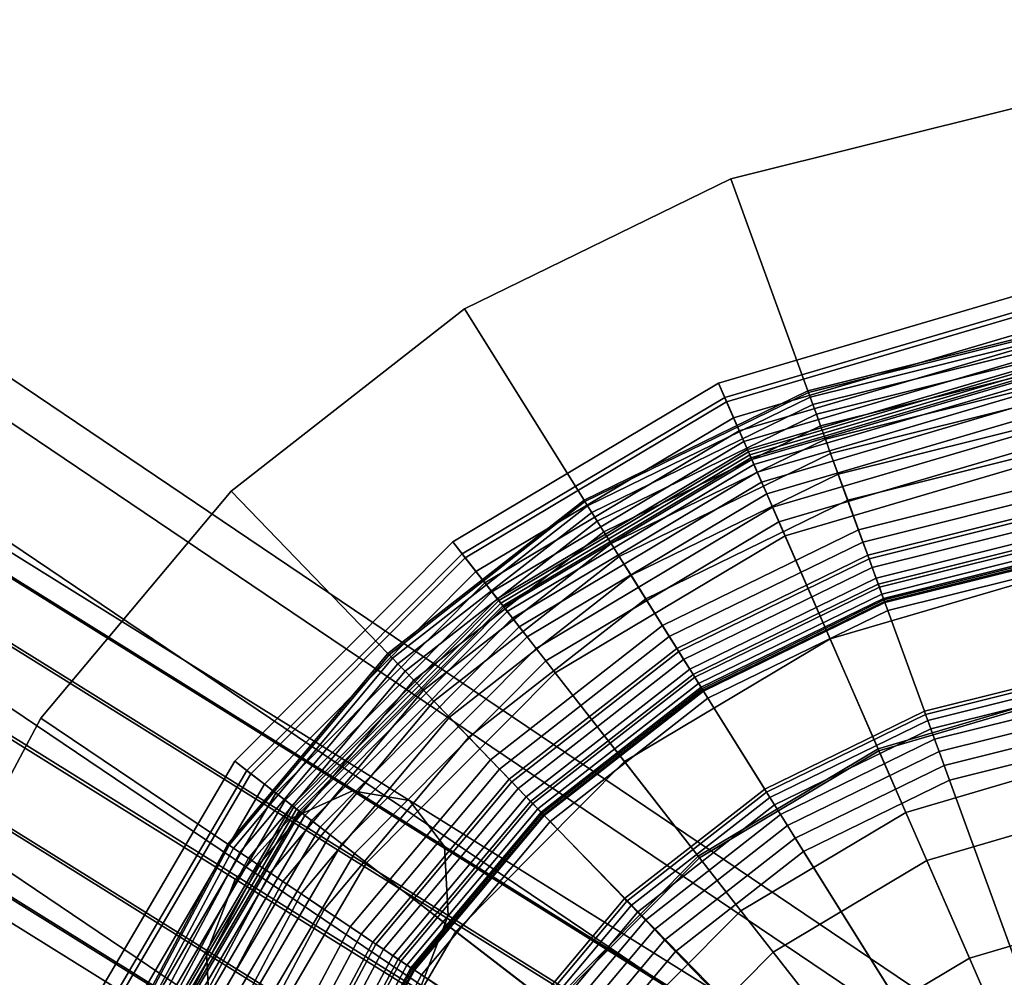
# Model space of a CAD drawing. Extents: x -43.1 to 43.1, y -41.3 to 41.3.
# Tile 438 of 656: x 13.949 to 14.922, y -9.913 to -8.967. Entities that reach past the tile are written whole.
import ezdxf

# ---------------------------------------------------------------- set-up
doc = ezdxf.new("R2010")
doc.units = 0
for name, color, linetype in [('CABLE.1', 18, 'CONTINUOUS'), ('LAMP', 7, 'CONTINUOUS'), ('LAMP_SUPPORT', 18, 'CONTINUOUS'), ('METAL_BASE', 254, 'CONTINUOUS')]:
    doc.layers.add(name, color=color, linetype=linetype)

msp = doc.modelspace()

# ---------------------------------------------------------------- linework, layer by layer
at = {"layer": 'CABLE.1'}
for points in [[(13.6492, -9.4051, 4.9323), (13.7051, -9.3722, 4.8845), (14.2778, -9.7287, 5.3957), (14.2147, -9.7571, 5.4371)], [(13.7051, -9.3722, 4.8845), (13.7515, -9.3758, 4.8186), (14.3342, -9.7384, 5.3387), (14.2778, -9.7287, 5.3957)], [(13.7515, -9.3758, 4.8186), (13.7762, -9.4147, 4.7524), (14.3688, -9.7836, 5.2814), (14.3342, -9.7384, 5.3387)], [(13.5991, -9.4656, 4.9494), (13.6492, -9.4051, 4.9323), (14.2147, -9.7571, 5.4371), (14.1619, -9.816, 5.4519)], [(13.7762, -9.4147, 4.7524), (13.7725, -9.4787, 4.7036), (14.3723, -9.8521, 5.2391), (14.3688, -9.7836, 5.2814)], [(13.5679, -9.5374, 4.9311), (13.5991, -9.4656, 4.9494), (14.1619, -9.816, 5.4519), (14.1335, -9.8895, 5.436)], [(13.7725, -9.4787, 4.7036), (13.7414, -9.5506, 4.6853), (14.3439, -9.9256, 5.2232), (14.3723, -9.8521, 5.2391)], [(13.5642, -9.6014, 4.8823), (13.5679, -9.5374, 4.9311), (14.1335, -9.8895, 5.436), (14.1371, -9.958, 5.3937)], [(13.7414, -9.5506, 4.6853), (13.6912, -9.611, 4.7024), (14.2911, -9.9845, 5.2379), (14.3439, -9.9256, 5.2232)], [(13.5889, -9.6404, 4.8161), (13.5642, -9.6014, 4.8823), (14.1371, -9.958, 5.3937), (14.1717, -10.0032, 5.3364)], [(13.6912, -9.611, 4.7024), (13.6354, -9.6439, 4.7503), (14.2281, -10.0129, 5.2794), (14.2911, -9.9845, 5.2379)], [(13.6354, -9.6439, 4.7503), (13.5889, -9.6404, 4.8161), (14.1717, -10.0032, 5.3364), (14.2281, -10.0129, 5.2794)], [(14.2147, -9.7571, 5.4371), (14.2778, -9.7287, 5.3957), (14.7338, -10.0133, 6.006), (14.6637, -10.0372, 6.0379)], [(14.2778, -9.7287, 5.3957), (14.3342, -9.7384, 5.3387), (14.7999, -10.029, 5.962), (14.7338, -10.0133, 6.006)], [(14.3342, -9.7384, 5.3387), (14.3688, -9.7836, 5.2814), (14.8443, -10.0803, 5.9177), (14.7999, -10.029, 5.962)], [(14.1619, -9.816, 5.4519), (14.2147, -9.7571, 5.4371), (14.6637, -10.0372, 6.0379), (14.6083, -10.0945, 6.0493)], [(14.3688, -9.7836, 5.2814), (14.3723, -9.8521, 5.2391), (14.8551, -10.1533, 5.8851), (14.8443, -10.0803, 5.9177)], [(14.1335, -9.8895, 5.436), (14.1619, -9.816, 5.4519), (14.6083, -10.0945, 6.0493), (14.5826, -10.1697, 6.037)], [(14.3723, -9.8521, 5.2391), (14.3439, -9.9256, 5.2232), (14.8294, -10.2285, 5.8728), (14.8551, -10.1533, 5.8851)], [(14.1371, -9.958, 5.3937), (14.1335, -9.8895, 5.436), (14.5826, -10.1697, 6.037), (14.5934, -10.2427, 6.0043)]]:
    msp.add_3dface(points, dxfattribs=at)
at = {"layer": 'LAMP'}
for points in [[(14.6396, -9.3259, 15.8637), (14.933, -9.2395, 15.8637), (14.9354, -9.2546, 15.9815), (14.6457, -9.3399, 15.9815)], [(14.6476, -9.3443, 15.6079), (14.9362, -9.2593, 15.6079), (14.933, -9.2395, 15.8637), (14.6396, -9.3259, 15.8637)], [(14.6457, -9.3399, 15.9815), (14.9354, -9.2546, 15.9815), (14.9448, -9.3125, 16.1042), (14.6691, -9.3936, 16.1042)], [(14.6544, -9.36, 15.3235), (14.9389, -9.2762, 15.3235), (14.9362, -9.2593, 15.6079), (14.6476, -9.3443, 15.6079)], [(14.6601, -9.373, 15.0232), (14.9412, -9.2903, 15.0232), (14.9389, -9.2762, 15.3235), (14.6544, -9.36, 15.3235)], [(14.6647, -9.3835, 14.7202), (14.943, -9.3016, 14.7202), (14.9412, -9.2903, 15.0232), (14.6601, -9.373, 15.0232)], [(14.6682, -9.3914, 14.4272), (14.9444, -9.3101, 14.4272), (14.943, -9.3016, 14.7202), (14.6647, -9.3835, 14.7202)], [(14.6705, -9.3967, 14.1573), (14.9453, -9.3158, 14.1573), (14.9444, -9.3101, 14.4272), (14.6682, -9.3914, 14.4272)], [(14.6691, -9.3936, 16.1042), (14.9448, -9.3125, 16.1042), (14.9593, -9.4019, 16.2234), (14.7054, -9.4766, 16.2234)], [(14.6717, -9.3995, 13.9233), (14.9458, -9.3188, 13.9233), (14.9453, -9.3158, 14.1573), (14.6705, -9.3967, 14.1573)], [(14.6725, -9.4013, 13.9082), (14.9461, -9.3208, 13.9082), (14.9458, -9.3188, 13.9233), (14.6717, -9.3995, 13.9233)], [(14.6746, -9.4061, 13.8943), (14.947, -9.326, 13.8943), (14.9461, -9.3208, 13.9082), (14.6725, -9.4013, 13.9082)], [(14.3768, -9.4825, 15.8637), (14.6396, -9.3259, 15.8637), (14.6457, -9.3399, 15.9815), (14.3862, -9.4945, 15.9815)], [(14.3892, -9.4983, 15.6079), (14.6476, -9.3443, 15.6079), (14.6396, -9.3259, 15.8637), (14.3768, -9.4825, 15.8637)], [(14.6779, -9.4137, 13.8822), (14.9483, -9.3341, 13.8822), (14.947, -9.326, 13.8943), (14.6746, -9.4061, 13.8943)], [(14.6822, -9.4235, 13.8722), (14.95, -9.3447, 13.8722), (14.9483, -9.3341, 13.8822), (14.6779, -9.4137, 13.8822)], [(14.3862, -9.4945, 15.9815), (14.6457, -9.3399, 15.9815), (14.6691, -9.3936, 16.1042), (14.4223, -9.5407, 16.1042)], [(14.3997, -9.5118, 15.3235), (14.6544, -9.36, 15.3235), (14.6476, -9.3443, 15.6079), (14.3892, -9.4983, 15.6079)], [(14.6873, -9.4352, 13.8647), (14.952, -9.3573, 13.8647), (14.95, -9.3447, 13.8722), (14.6822, -9.4235, 13.8722)], [(14.4085, -9.523, 15.0232), (14.6601, -9.373, 15.0232), (14.6544, -9.36, 15.3235), (14.3997, -9.5118, 15.3235)], [(14.6931, -9.4484, 13.8601), (14.9544, -9.3715, 13.8601), (14.952, -9.3573, 13.8647), (14.6873, -9.4352, 13.8647)], [(14.4155, -9.532, 14.7202), (14.6647, -9.3835, 14.7202), (14.6601, -9.373, 15.0232), (14.4085, -9.523, 15.0232)], [(14.6993, -9.4628, 13.8588), (14.9569, -9.387, 13.8588), (14.9544, -9.3715, 13.8601), (14.6931, -9.4484, 13.8601)], [(14.4208, -9.5388, 14.4272), (14.6682, -9.3914, 14.4272), (14.6647, -9.3835, 14.7202), (14.4155, -9.532, 14.7202)], [(14.4244, -9.5434, 14.1573), (14.6705, -9.3967, 14.1573), (14.6682, -9.3914, 14.4272), (14.4208, -9.5388, 14.4272)], [(14.7974, -9.6872, 13.8664), (14.996, -9.6287, 13.8664), (14.9569, -9.387, 13.8588), (14.6993, -9.4628, 13.8588)], [(14.4223, -9.5407, 16.1042), (14.6691, -9.3936, 16.1042), (14.7054, -9.4766, 16.2234), (14.4781, -9.6121, 16.2234)], [(14.4263, -9.5458, 13.9233), (14.6717, -9.3995, 13.9233), (14.6705, -9.3967, 14.1573), (14.4244, -9.5434, 14.1573)], [(14.4275, -9.5473, 13.9082), (14.6725, -9.4013, 13.9082), (14.6717, -9.3995, 13.9233), (14.4263, -9.5458, 13.9233)], [(14.4307, -9.5515, 13.8943), (14.6746, -9.4061, 13.8943), (14.6725, -9.4013, 13.9082), (14.4275, -9.5473, 13.9082)], [(14.7054, -9.4766, 16.2234), (14.9593, -9.4019, 16.2234), (14.9771, -9.5118, 16.3306), (14.75, -9.5786, 16.3306)], [(14.4358, -9.558, 13.8822), (14.6779, -9.4137, 13.8822), (14.6746, -9.4061, 13.8943), (14.4307, -9.5515, 13.8943)], [(14.4424, -9.5665, 13.8722), (14.6822, -9.4235, 13.8722), (14.6779, -9.4137, 13.8822), (14.4358, -9.558, 13.8822)], [(14.4503, -9.5765, 13.8647), (14.6873, -9.4352, 13.8647), (14.6822, -9.4235, 13.8722), (14.4424, -9.5665, 13.8722)], [(14.4592, -9.5879, 13.8601), (14.6931, -9.4484, 13.8601), (14.6873, -9.4352, 13.8647), (14.4503, -9.5765, 13.8647)], [(14.4688, -9.6002, 13.8588), (14.6993, -9.4628, 13.8588), (14.6931, -9.4484, 13.8601), (14.4592, -9.5879, 13.8601)], [(14.6195, -9.7932, 13.8664), (14.7974, -9.6872, 13.8664), (14.6993, -9.4628, 13.8588), (14.4688, -9.6002, 13.8588)], [(14.4781, -9.6121, 16.2234), (14.7054, -9.4766, 16.2234), (14.75, -9.5786, 16.3306), (14.5466, -9.6998, 16.3306)], [(14.1613, -9.6995, 15.8637), (14.3768, -9.4825, 15.8637), (14.3862, -9.4945, 15.9815), (14.1734, -9.7088, 15.9815)], [(14.1772, -9.7118, 15.6079), (14.3892, -9.4983, 15.6079), (14.3768, -9.4825, 15.8637), (14.1613, -9.6995, 15.8637)], [(14.1734, -9.7088, 15.9815), (14.3862, -9.4945, 15.9815), (14.4223, -9.5407, 16.1042), (14.2198, -9.7446, 16.1042)], [(14.1908, -9.7222, 15.3235), (14.3997, -9.5118, 15.3235), (14.3892, -9.4983, 15.6079), (14.1772, -9.7118, 15.6079)], [(14.2021, -9.7309, 15.0232), (14.4085, -9.523, 15.0232), (14.3997, -9.5118, 15.3235), (14.1908, -9.7222, 15.3235)], [(14.75, -9.5786, 16.3306), (14.9771, -9.5118, 16.3306), (14.9964, -9.6308, 16.4176), (14.7982, -9.6891, 16.4176)], [(14.2111, -9.7379, 14.7202), (14.4155, -9.532, 14.7202), (14.4085, -9.523, 15.0232), (14.2021, -9.7309, 15.0232)], [(14.2179, -9.7431, 14.4272), (14.4208, -9.5388, 14.4272), (14.4155, -9.532, 14.7202), (14.2111, -9.7379, 14.7202)], [(14.2225, -9.7467, 14.1573), (14.4244, -9.5434, 14.1573), (14.4208, -9.5388, 14.4272), (14.2179, -9.7431, 14.4272)], [(14.2198, -9.7446, 16.1042), (14.4223, -9.5407, 16.1042), (14.4781, -9.6121, 16.2234), (14.2916, -9.7999, 16.2234)], [(14.225, -9.7486, 13.9233), (14.4263, -9.5458, 13.9233), (14.4244, -9.5434, 14.1573), (14.2225, -9.7467, 14.1573)], [(14.2265, -9.7497, 13.9082), (14.4275, -9.5473, 13.9082), (14.4263, -9.5458, 13.9233), (14.225, -9.7486, 13.9233)], [(14.2307, -9.753, 13.8943), (14.4307, -9.5515, 13.8943), (14.4275, -9.5473, 13.9082), (14.2265, -9.7497, 13.9082)], [(14.2372, -9.758, 13.8822), (14.4358, -9.558, 13.8822), (14.4307, -9.5515, 13.8943), (14.2307, -9.753, 13.8943)], [(14.2457, -9.7645, 13.8722), (14.4424, -9.5665, 13.8722), (14.4358, -9.558, 13.8822), (14.2372, -9.758, 13.8822)], [(14.2558, -9.7723, 13.8647), (14.4503, -9.5765, 13.8647), (14.4424, -9.5665, 13.8722), (14.2457, -9.7645, 13.8722)], [(14.2673, -9.7811, 13.8601), (14.4592, -9.5879, 13.8601), (14.4503, -9.5765, 13.8647), (14.2558, -9.7723, 13.8647)], [(14.2796, -9.7907, 13.8588), (14.4688, -9.6002, 13.8588), (14.4592, -9.5879, 13.8601), (14.2673, -9.7811, 13.8601)], [(14.5466, -9.6998, 16.3306), (14.75, -9.5786, 16.3306), (14.7982, -9.6891, 16.4176), (14.6209, -9.7949, 16.4176)], [(14.4736, -9.9401, 13.8664), (14.6195, -9.7932, 13.8664), (14.4688, -9.6002, 13.8588), (14.2796, -9.7907, 13.8588)], [(14.2916, -9.7999, 16.2234), (14.4781, -9.6121, 16.2234), (14.5466, -9.6998, 16.3306), (14.3798, -9.8678, 16.3306)], [(14.8248, -9.75, 13.367), (15.007, -9.6964, 13.367), (14.996, -9.6287, 13.8664), (14.7974, -9.6872, 13.8664)], [(14.7982, -9.6891, 16.4176), (14.9964, -9.6308, 16.4176), (15.0153, -9.7478, 16.4759), (14.8457, -9.7977, 16.4759)], [(14.6617, -9.8472, 13.367), (14.8248, -9.75, 13.367), (14.7974, -9.6872, 13.8664), (14.6195, -9.7932, 13.8664)], [(14.6209, -9.7949, 16.4176), (14.7982, -9.6891, 16.4176), (14.8457, -9.7977, 16.4759), (14.6938, -9.8883, 16.4759)], [(15.007, -9.6964, 13.367), (14.8248, -9.75, 13.367), (15.1281, -10.4441, 13.367), (15.1967, -9.6897, 13.367)], [(14.0065, -9.9634, 15.8637), (14.1613, -9.6995, 15.8637), (14.1734, -9.7088, 15.9815), (14.0205, -9.9694, 15.9815)], [(14.0249, -9.9713, 15.6079), (14.1772, -9.7118, 15.6079), (14.1613, -9.6995, 15.8637), (14.0065, -9.9634, 15.8637)], [(14.3798, -9.8678, 16.3306), (14.5466, -9.6998, 16.3306), (14.6209, -9.7949, 16.4176), (14.4754, -9.9414, 16.4176)], [(14.0205, -9.9694, 15.9815), (14.1734, -9.7088, 15.9815), (14.2198, -9.7446, 16.1042), (14.0744, -9.9925, 16.1042)], [(14.0407, -9.978, 15.3235), (14.1908, -9.7222, 15.3235), (14.1772, -9.7118, 15.6079), (14.0249, -9.9713, 15.6079)], [(14.0538, -9.9836, 15.0232), (14.2021, -9.7309, 15.0232), (14.1908, -9.7222, 15.3235), (14.0407, -9.978, 15.3235)], [(14.0643, -9.9881, 14.7202), (14.2111, -9.7379, 14.7202), (14.2021, -9.7309, 15.0232), (14.0538, -9.9836, 15.0232)], [(14.0722, -9.9915, 14.4272), (14.2179, -9.7431, 14.4272), (14.2111, -9.7379, 14.7202), (14.0643, -9.9881, 14.7202)], [(14.0775, -9.9938, 14.1573), (14.2225, -9.7467, 14.1573), (14.2179, -9.7431, 14.4272), (14.0722, -9.9915, 14.4272)], [(14.0744, -9.9925, 16.1042), (14.2198, -9.7446, 16.1042), (14.2916, -9.7999, 16.2234), (14.1577, -10.0282, 16.2234)], [(14.0804, -9.995, 13.9233), (14.225, -9.7486, 13.9233), (14.2225, -9.7467, 14.1573), (14.0775, -9.9938, 14.1573)], [(14.0822, -9.9958, 13.9082), (14.2265, -9.7497, 13.9082), (14.225, -9.7486, 13.9233), (14.0804, -9.995, 13.9233)], [(14.087, -9.9979, 13.8943), (14.2307, -9.753, 13.8943), (14.2265, -9.7497, 13.9082), (14.0822, -9.9958, 13.9082)], [(14.0946, -10.0011, 13.8822), (14.2372, -9.758, 13.8822), (14.2307, -9.753, 13.8943), (14.087, -9.9979, 13.8943)], [(14.6617, -9.8472, 13.367), (14.528, -9.9819, 13.367), (15.1281, -10.4441, 13.367), (14.8248, -9.75, 13.367)], [(14.8457, -9.7977, 16.4759), (15.0153, -9.7478, 16.4759), (15.0321, -9.8516, 16.4972), (14.8878, -9.8941, 16.4972)], [(14.1044, -10.0053, 13.8722), (14.2457, -9.7645, 13.8722), (14.2372, -9.758, 13.8822), (14.0946, -10.0011, 13.8822)], [(14.1162, -10.0104, 13.8647), (14.2558, -9.7723, 13.8647), (14.2457, -9.7645, 13.8722), (14.1044, -10.0053, 13.8722)], [(14.1294, -10.016, 13.8601), (14.2673, -9.7811, 13.8601), (14.2558, -9.7723, 13.8647), (14.1162, -10.0104, 13.8647)], [(14.1438, -10.0222, 13.8588), (14.2796, -9.7907, 13.8588), (14.2673, -9.7811, 13.8601), (14.1294, -10.016, 13.8601)], [(14.3689, -10.1187, 13.8664), (14.4736, -9.9401, 13.8664), (14.2796, -9.7907, 13.8588), (14.1438, -10.0222, 13.8588)], [(14.1577, -10.0282, 16.2234), (14.2916, -9.7999, 16.2234), (14.3798, -9.8678, 16.3306), (14.26, -10.072, 16.3306)], [(14.528, -9.9819, 13.367), (14.6617, -9.8472, 13.367), (14.6195, -9.7932, 13.8664), (14.4736, -9.9401, 13.8664)], [(14.4754, -9.9414, 16.4176), (14.6209, -9.7949, 16.4176), (14.6938, -9.8883, 16.4759), (14.5693, -10.0137, 16.4759)], [(14.6938, -9.8883, 16.4759), (14.8457, -9.7977, 16.4759), (14.8878, -9.8941, 16.4972), (14.7585, -9.9711, 16.4972)], [(14.8878, -9.8941, 16.4972), (15.0321, -9.8516, 16.4972), (15.1281, -10.4441, 16.4972), (14.7585, -9.9711, 16.4972)], [(14.26, -10.072, 16.3306), (14.3798, -9.8678, 16.3306), (14.4754, -9.9414, 16.4176), (14.3709, -10.1195, 16.4176)], [(14.5693, -10.0137, 16.4759), (14.6938, -9.8883, 16.4759), (14.7585, -9.9711, 16.4972), (14.6525, -10.0778, 16.4972)]]:
    msp.add_3dface(points, dxfattribs=at)
at = {"layer": 'LAMP_SUPPORT'}
for points in [[(14.9669, -9.2739, 10.2099), (14.728, -9.3334, 10.2099), (14.7286, -9.3351, 10.1948), (14.9671, -9.2756, 10.1948)], [(14.9669, -9.2739, 13.6738), (14.728, -9.3334, 13.6738), (14.728, -9.3334, 10.2099), (14.9669, -9.2739, 10.2099)], [(14.9671, -9.2756, 13.6888), (14.7286, -9.3351, 13.6888), (14.728, -9.3334, 13.6738), (14.9669, -9.2739, 13.6738)], [(14.9671, -9.2756, 10.1948), (14.7286, -9.3351, 10.1948), (14.7303, -9.3397, 10.181), (14.9678, -9.2805, 10.181)], [(14.9678, -9.2805, 13.7026), (14.7303, -9.3397, 13.7026), (14.7286, -9.3351, 13.6888), (14.9671, -9.2756, 13.6888)], [(14.9678, -9.2805, 10.181), (14.7303, -9.3397, 10.181), (14.7329, -9.347, 10.1688), (14.9689, -9.2882, 10.1688)], [(14.9689, -9.2882, 13.7148), (14.7329, -9.347, 13.7148), (14.7303, -9.3397, 13.7026), (14.9678, -9.2805, 13.7026)], [(14.9689, -9.2882, 10.1688), (14.7329, -9.347, 10.1688), (14.7364, -9.3566, 10.1587), (14.9703, -9.2982, 10.1587)], [(14.9703, -9.2982, 13.725), (14.7364, -9.3566, 13.725), (14.7329, -9.347, 13.7148), (14.9689, -9.2882, 13.7148)], [(14.9703, -9.2982, 10.1587), (14.7364, -9.3566, 10.1587), (14.7406, -9.368, 10.1509), (14.972, -9.3103, 10.1509)], [(14.972, -9.3103, 13.7328), (14.7406, -9.368, 13.7328), (14.7364, -9.3566, 13.725), (14.9703, -9.2982, 13.725)], [(14.972, -9.3103, 10.1509), (14.7406, -9.368, 10.1509), (14.7453, -9.381, 10.146), (14.9739, -9.324, 10.146)], [(14.9739, -9.324, 13.7377), (14.7453, -9.381, 13.7377), (14.7406, -9.368, 13.7328), (14.972, -9.3103, 13.7328)], [(14.9739, -9.324, 10.146), (14.7453, -9.381, 10.146), (14.7504, -9.3952, 10.1442), (14.976, -9.3389, 10.1442)], [(14.976, -9.3389, 13.7394), (14.7504, -9.3952, 13.7394), (14.7453, -9.381, 13.7377), (14.9739, -9.324, 13.7377)], [(14.728, -9.3334, 10.2099), (14.5067, -9.4414, 10.2099), (14.5076, -9.4428, 10.1948), (14.7286, -9.3351, 10.1948)], [(14.728, -9.3334, 13.6738), (14.5067, -9.4414, 13.6738), (14.5067, -9.4414, 10.2099), (14.728, -9.3334, 10.2099)], [(14.7286, -9.3351, 13.6888), (14.5076, -9.4428, 13.6888), (14.5067, -9.4414, 13.6738), (14.728, -9.3334, 13.6738)], [(14.7286, -9.3351, 10.1948), (14.5076, -9.4428, 10.1948), (14.5102, -9.447, 10.181), (14.7303, -9.3397, 10.181)], [(14.7303, -9.3397, 13.7026), (14.5102, -9.447, 13.7026), (14.5076, -9.4428, 13.6888), (14.7286, -9.3351, 13.6888)], [(14.7303, -9.3397, 10.181), (14.5102, -9.447, 10.181), (14.5143, -9.4536, 10.1688), (14.7329, -9.347, 10.1688)], [(14.7329, -9.347, 13.7148), (14.5143, -9.4536, 13.7148), (14.5102, -9.447, 13.7026), (14.7303, -9.3397, 13.7026)], [(14.976, -9.3389, 10.1442), (14.7504, -9.3952, 10.1442), (14.7579, -9.4158, 10.1425), (14.9791, -9.3607, 10.1425)], [(14.989, -9.4313, 13.7394), (14.7823, -9.4828, 13.7394), (14.7504, -9.3952, 13.7394), (14.976, -9.3389, 13.7394)], [(14.7329, -9.347, 10.1688), (14.5143, -9.4536, 10.1688), (14.5197, -9.4622, 10.1587), (14.7364, -9.3566, 10.1587)], [(14.7364, -9.3566, 13.725), (14.5197, -9.4622, 13.725), (14.5143, -9.4536, 13.7148), (14.7329, -9.347, 13.7148)], [(14.7364, -9.3566, 10.1587), (14.5197, -9.4622, 10.1587), (14.5262, -9.4726, 10.1509), (14.7406, -9.368, 10.1509)], [(14.7406, -9.368, 13.7328), (14.5262, -9.4726, 13.7328), (14.5197, -9.4622, 13.725), (14.7364, -9.3566, 13.725)], [(14.9791, -9.3607, 10.1425), (14.7579, -9.4158, 10.1425), (14.7674, -9.4416, 10.1378), (14.9829, -9.3879, 10.1378)], [(14.7406, -9.368, 10.1509), (14.5262, -9.4726, 10.1509), (14.5335, -9.4843, 10.146), (14.7453, -9.381, 10.146)], [(14.7453, -9.381, 13.7377), (14.5335, -9.4843, 13.7377), (14.5262, -9.4726, 13.7328), (14.7406, -9.368, 13.7328)], [(14.7453, -9.381, 10.146), (14.5335, -9.4843, 10.146), (14.5415, -9.4971, 10.1442), (14.7504, -9.3952, 10.1442)], [(14.7504, -9.3952, 13.7394), (14.5415, -9.4971, 13.7394), (14.5335, -9.4843, 13.7377), (14.7453, -9.381, 13.7377)], [(14.9829, -9.3879, 10.1378), (14.7674, -9.4416, 10.1378), (14.7779, -9.4706, 10.1302), (14.9872, -9.4184, 10.1302)], [(14.7504, -9.3952, 10.1442), (14.5415, -9.4971, 10.1442), (14.5531, -9.5157, 10.1425), (14.7579, -9.4158, 10.1425)], [(14.7823, -9.4828, 13.7394), (14.5909, -9.5761, 13.7394), (14.5415, -9.4971, 13.7394), (14.7504, -9.3952, 13.7394)], [(14.7579, -9.4158, 10.1425), (14.5531, -9.5157, 10.1425), (14.5677, -9.539, 10.1378), (14.7674, -9.4416, 10.1378)], [(14.9872, -9.4184, 10.1302), (14.7779, -9.4706, 10.1302), (14.7884, -9.4994, 10.1202), (14.9914, -9.4487, 10.1202)], [(14.9909, -9.4451, 13.7378), (14.7871, -9.4959, 13.7378), (14.7823, -9.4828, 13.7394), (14.989, -9.4313, 13.7394)], [(14.5067, -9.4414, 10.2099), (14.3127, -9.5929, 10.2099), (14.3139, -9.5942, 10.1948), (14.5076, -9.4428, 10.1948)], [(14.5067, -9.4414, 13.6738), (14.3127, -9.5929, 13.6738), (14.3127, -9.5929, 10.2099), (14.5067, -9.4414, 10.2099)], [(14.5076, -9.4428, 13.6888), (14.3139, -9.5942, 13.6888), (14.3127, -9.5929, 13.6738), (14.5067, -9.4414, 13.6738)], [(14.7674, -9.4416, 10.1378), (14.5677, -9.539, 10.1378), (14.5841, -9.5652, 10.1302), (14.7779, -9.4706, 10.1302)], [(14.5076, -9.4428, 10.1948), (14.3139, -9.5942, 10.1948), (14.3173, -9.5977, 10.181), (14.5102, -9.447, 10.181)], [(14.5102, -9.447, 13.7026), (14.3173, -9.5977, 13.7026), (14.3139, -9.5942, 13.6888), (14.5076, -9.4428, 13.6888)], [(14.5102, -9.447, 10.181), (14.3173, -9.5977, 10.181), (14.3227, -9.6033, 10.1688), (14.5143, -9.4536, 10.1688)], [(14.5143, -9.4536, 13.7148), (14.3227, -9.6033, 13.7148), (14.3173, -9.5977, 13.7026), (14.5102, -9.447, 13.7026)], [(14.9927, -9.4578, 13.7333), (14.7915, -9.5079, 13.7333), (14.7871, -9.4959, 13.7378), (14.9909, -9.4451, 13.7378)], [(14.9914, -9.4487, 10.1202), (14.7884, -9.4994, 10.1202), (14.7975, -9.5245, 10.1081), (14.9952, -9.4752, 10.1081)], [(14.5143, -9.4536, 10.1688), (14.3227, -9.6033, 10.1688), (14.3298, -9.6106, 10.1587), (14.5197, -9.4622, 10.1587)], [(14.5197, -9.4622, 13.725), (14.3298, -9.6106, 13.725), (14.3227, -9.6033, 13.7148), (14.5143, -9.4536, 13.7148)], [(14.9943, -9.469, 13.7261), (14.7954, -9.5186, 13.7261), (14.7915, -9.5079, 13.7333), (14.9927, -9.4578, 13.7333)], [(14.5197, -9.4622, 10.1587), (14.3298, -9.6106, 10.1587), (14.3383, -9.6194, 10.1509), (14.5262, -9.4726, 10.1509)], [(14.5262, -9.4726, 13.7328), (14.3383, -9.6194, 13.7328), (14.3298, -9.6106, 13.725), (14.5197, -9.4622, 13.725)], [(14.7779, -9.4706, 10.1302), (14.5841, -9.5652, 10.1302), (14.6003, -9.5911, 10.1202), (14.7884, -9.4994, 10.1202)], [(14.9956, -9.4783, 13.7167), (14.7986, -9.5274, 13.7167), (14.7954, -9.5186, 13.7261), (14.9943, -9.469, 13.7261)], [(14.5262, -9.4726, 10.1509), (14.3383, -9.6194, 10.1509), (14.3479, -9.6294, 10.146), (14.5335, -9.4843, 10.146)], [(14.5335, -9.4843, 13.7377), (14.3479, -9.6294, 13.7377), (14.3383, -9.6194, 13.7328), (14.5262, -9.4726, 13.7328)], [(14.9952, -9.4752, 10.1081), (14.7975, -9.5245, 10.1081), (14.8041, -9.5427, 10.0942), (14.9978, -9.4944, 10.0942)], [(14.9966, -9.4854, 13.7054), (14.801, -9.5342, 13.7054), (14.7986, -9.5274, 13.7167), (14.9956, -9.4783, 13.7167)], [(14.5335, -9.4843, 10.146), (14.3479, -9.6294, 10.146), (14.3583, -9.6402, 10.1442), (14.5415, -9.4971, 10.1442)], [(14.5415, -9.4971, 13.7394), (14.3583, -9.6402, 13.7394), (14.3479, -9.6294, 13.7377), (14.5335, -9.4843, 13.7377)], [(14.7871, -9.4959, 13.7378), (14.5983, -9.588, 13.7378), (14.5909, -9.5761, 13.7394), (14.7823, -9.4828, 13.7394)], [(14.9972, -9.49, 13.6925), (14.8026, -9.5385, 13.6925), (14.801, -9.5342, 13.7054), (14.9966, -9.4854, 13.7054)], [(14.9975, -9.4916, 13.6786), (14.8032, -9.5401, 13.6786), (14.8026, -9.5385, 13.6925), (14.9972, -9.49, 13.6925)], [(14.5415, -9.4971, 10.1442), (14.3583, -9.6402, 10.1442), (14.3736, -9.656, 10.1425), (14.5531, -9.5157, 10.1425)], [(14.5909, -9.5761, 13.7394), (14.4231, -9.7073, 13.7394), (14.3583, -9.6402, 13.7394), (14.5415, -9.4971, 13.7394)], [(14.7915, -9.5079, 13.7333), (14.6051, -9.5988, 13.7333), (14.5983, -9.588, 13.7378), (14.7871, -9.4959, 13.7378)], [(14.7884, -9.4994, 10.1202), (14.6003, -9.5911, 10.1202), (14.6144, -9.6138, 10.1081), (14.7975, -9.5245, 10.1081)], [(15.1181, -10.4198, 12.7749), (14.6241, -9.6292, 12.7749), (14.8037, -9.5416, 12.7749), (14.9977, -9.4933, 12.7749)], [(14.9977, -9.4933, 12.7749), (14.8037, -9.5416, 12.7749), (14.8032, -9.5401, 13.6786), (14.9975, -9.4916, 13.6786)], [(14.9978, -9.4944, 10.0942), (14.8041, -9.5427, 10.0942), (14.807, -9.5505, 10.0789), (14.999, -9.5026, 10.0789)], [(14.7954, -9.5186, 13.7261), (14.6111, -9.6084, 13.7261), (14.6051, -9.5988, 13.7333), (14.7915, -9.5079, 13.7333)], [(14.999, -9.5026, 10.0789), (14.807, -9.5505, 10.0789), (14.8432, -9.6501, 9.0568), (15.0138, -9.6076, 9.0568)], [(14.5531, -9.5157, 10.1425), (14.3736, -9.656, 10.1425), (14.3927, -9.6758, 10.1378), (14.5677, -9.539, 10.1378)], [(14.7986, -9.5274, 13.7167), (14.6161, -9.6164, 13.7167), (14.6111, -9.6084, 13.7261), (14.7954, -9.5186, 13.7261)], [(14.7975, -9.5245, 10.1081), (14.6144, -9.6138, 10.1081), (14.6247, -9.6302, 10.0942), (14.8041, -9.5427, 10.0942)], [(14.801, -9.5342, 13.7054), (14.6199, -9.6225, 13.7054), (14.6161, -9.6164, 13.7167), (14.7986, -9.5274, 13.7167)], [(14.5677, -9.539, 10.1378), (14.3927, -9.6758, 10.1378), (14.4141, -9.698, 10.1302), (14.5841, -9.5652, 10.1302)], [(14.8026, -9.5385, 13.6925), (14.6224, -9.6264, 13.6925), (14.6199, -9.6225, 13.7054), (14.801, -9.5342, 13.7054)], [(14.8032, -9.5401, 13.6786), (14.6232, -9.6278, 13.6786), (14.6224, -9.6264, 13.6925), (14.8026, -9.5385, 13.6925)], [(14.8037, -9.5416, 12.7749), (14.6241, -9.6292, 12.7749), (14.6232, -9.6278, 13.6786), (14.8032, -9.5401, 13.6786)], [(14.8041, -9.5427, 10.0942), (14.6247, -9.6302, 10.0942), (14.6291, -9.6373, 10.0789), (14.807, -9.5505, 10.0789)], [(14.807, -9.5505, 10.0789), (14.6291, -9.6373, 10.0789), (14.6853, -9.7271, 9.0568), (14.8432, -9.6501, 9.0568)], [(14.5841, -9.5652, 10.1302), (14.4141, -9.698, 10.1302), (14.4354, -9.72, 10.1202), (14.6003, -9.5911, 10.1202)], [(14.5983, -9.588, 13.7378), (14.4328, -9.7173, 13.7378), (14.4231, -9.7073, 13.7394), (14.5909, -9.5761, 13.7394)], [(14.3127, -9.5929, 10.2099), (14.1544, -9.7815, 10.2099), (14.1559, -9.7825, 10.1948), (14.3139, -9.5942, 10.1948)], [(14.3127, -9.5929, 13.6738), (14.1544, -9.7815, 13.6738), (14.1544, -9.7815, 10.2099), (14.3127, -9.5929, 10.2099)], [(14.3139, -9.5942, 13.6888), (14.1559, -9.7825, 13.6888), (14.1544, -9.7815, 13.6738), (14.3127, -9.5929, 13.6738)], [(14.3139, -9.5942, 10.1948), (14.1559, -9.7825, 10.1948), (14.16, -9.7853, 10.181), (14.3173, -9.5977, 10.181)], [(14.3173, -9.5977, 13.7026), (14.16, -9.7853, 13.7026), (14.1559, -9.7825, 13.6888), (14.3139, -9.5942, 13.6888)], [(14.3173, -9.5977, 10.181), (14.16, -9.7853, 10.181), (14.1664, -9.7896, 10.1688), (14.3227, -9.6033, 10.1688)], [(14.3227, -9.6033, 13.7148), (14.1664, -9.7896, 13.7148), (14.16, -9.7853, 13.7026), (14.3173, -9.5977, 13.7026)], [(14.6051, -9.5988, 13.7333), (14.4417, -9.7265, 13.7333), (14.4328, -9.7173, 13.7378), (14.5983, -9.588, 13.7378)], [(14.6003, -9.5911, 10.1202), (14.4354, -9.72, 10.1202), (14.4539, -9.7392, 10.1081), (14.6144, -9.6138, 10.1081)], [(14.3227, -9.6033, 10.1688), (14.1664, -9.7896, 10.1688), (14.1748, -9.7953, 10.1587), (14.3298, -9.6106, 10.1587)], [(14.3298, -9.6106, 13.725), (14.1748, -9.7953, 13.725), (14.1664, -9.7896, 13.7148), (14.3227, -9.6033, 13.7148)], [(14.6111, -9.6084, 13.7261), (14.4495, -9.7346, 13.7261), (14.4417, -9.7265, 13.7333), (14.6051, -9.5988, 13.7333)], [(14.3298, -9.6106, 10.1587), (14.1748, -9.7953, 10.1587), (14.185, -9.8021, 10.1509), (14.3383, -9.6194, 10.1509)], [(14.3383, -9.6194, 13.7328), (14.185, -9.8021, 13.7328), (14.1748, -9.7953, 13.725), (14.3298, -9.6106, 13.725)], [(14.6161, -9.6164, 13.7167), (14.4561, -9.7414, 13.7167), (14.4495, -9.7346, 13.7261), (14.6111, -9.6084, 13.7261)], [(14.6144, -9.6138, 10.1081), (14.4539, -9.7392, 10.1081), (14.4674, -9.7531, 10.0942), (14.6247, -9.6302, 10.0942)], [(14.6199, -9.6225, 13.7054), (14.4611, -9.7466, 13.7054), (14.4561, -9.7414, 13.7167), (14.6161, -9.6164, 13.7167)], [(15.0138, -9.6076, 9.0568), (14.8432, -9.6501, 9.0568), (14.8444, -9.6532, 9.0415), (15.0142, -9.6108, 9.0415)], [(15.0142, -9.6108, 9.0415), (14.8444, -9.6532, 9.0415), (14.8465, -9.6591, 9.0276), (15.0151, -9.617, 9.0276)], [(15.0151, -9.617, 9.0276), (14.8465, -9.6591, 9.0276), (14.8495, -9.6674, 9.0155), (15.0163, -9.6258, 9.0155)], [(14.3383, -9.6194, 10.1509), (14.185, -9.8021, 10.1509), (14.1964, -9.8098, 10.146), (14.3479, -9.6294, 10.146)], [(14.3479, -9.6294, 13.7377), (14.1964, -9.8098, 13.7377), (14.185, -9.8021, 13.7328), (14.3383, -9.6194, 13.7328)], [(14.6224, -9.6264, 13.6925), (14.4643, -9.7499, 13.6925), (14.4611, -9.7466, 13.7054), (14.6199, -9.6225, 13.7054)], [(14.6232, -9.6278, 13.6786), (14.4654, -9.7511, 13.6786), (14.4643, -9.7499, 13.6925), (14.6224, -9.6264, 13.6925)], [(15.0163, -9.6258, 9.0155), (14.8495, -9.6674, 9.0155), (14.8533, -9.6778, 9.0055), (15.0179, -9.6368, 9.0055)], [(14.3479, -9.6294, 10.146), (14.1964, -9.8098, 10.146), (14.2089, -9.8183, 10.1442), (14.3583, -9.6402, 10.1442)], [(14.3583, -9.6402, 13.7394), (14.2089, -9.8183, 13.7394), (14.1964, -9.8098, 13.7377), (14.3479, -9.6294, 13.7377)], [(14.6241, -9.6292, 12.7749), (14.4666, -9.7523, 12.7749), (14.4654, -9.7511, 13.6786), (14.6232, -9.6278, 13.6786)], [(15.1181, -10.4198, 12.7749), (14.4666, -9.7523, 12.7749), (14.6241, -9.6292, 12.7749)], [(14.6247, -9.6302, 10.0942), (14.4674, -9.7531, 10.0942), (14.4732, -9.7591, 10.0789), (14.6291, -9.6373, 10.0789)], [(14.3583, -9.6402, 10.1442), (14.2089, -9.8183, 10.1442), (14.2271, -9.8305, 10.1425), (14.3736, -9.656, 10.1425)], [(14.4231, -9.7073, 13.7394), (14.2862, -9.8704, 13.7394), (14.2089, -9.8183, 13.7394), (14.3583, -9.6402, 13.7394)], [(14.6291, -9.6373, 10.0789), (14.4732, -9.7591, 10.0789), (14.5468, -9.8353, 9.0568), (14.6853, -9.7271, 9.0568)], [(15.0179, -9.6368, 9.0055), (14.8533, -9.6778, 9.0055), (14.8578, -9.69, 8.9979), (15.0197, -9.6496, 8.9979)], [(14.3736, -9.656, 10.1425), (14.2271, -9.8305, 10.1425), (14.2499, -9.8459, 10.1378), (14.3927, -9.6758, 10.1378)], [(14.8432, -9.6501, 9.0568), (14.6853, -9.7271, 9.0568), (14.687, -9.7299, 9.0415), (14.8444, -9.6532, 9.0415)], [(14.8444, -9.6532, 9.0415), (14.687, -9.7299, 9.0415), (14.6903, -9.7352, 9.0276), (14.8465, -9.6591, 9.0276)], [(15.0197, -9.6496, 8.9979), (14.8578, -9.69, 8.9979), (14.8627, -9.7036, 8.9931), (15.0217, -9.6639, 8.9931)], [(14.8465, -9.6591, 9.0276), (14.6903, -9.7352, 9.0276), (14.695, -9.7427, 9.0155), (14.8495, -9.6674, 9.0155)], [(15.0217, -9.6639, 8.9931), (14.8627, -9.7036, 8.9931), (14.868, -9.7182, 8.9914), (15.0238, -9.6793, 8.9914)], [(14.8495, -9.6674, 9.0155), (14.695, -9.7427, 9.0155), (14.7009, -9.7521, 9.0055), (14.8533, -9.6778, 9.0055)], [(14.3927, -9.6758, 10.1378), (14.2499, -9.8459, 10.1378), (14.2755, -9.8632, 10.1302), (14.4141, -9.698, 10.1302)], [(14.8533, -9.6778, 9.0055), (14.7009, -9.7521, 9.0055), (14.7078, -9.7631, 8.9979), (14.8578, -9.69, 8.9979)], [(15.0238, -9.6793, 8.9914), (14.868, -9.7182, 8.9914), (14.9891, -10.051, 8.9914), (15.0731, -10.03, 8.9914)], [(14.8578, -9.69, 8.9979), (14.7078, -9.7631, 8.9979), (14.7154, -9.7754, 8.9931), (14.8627, -9.7036, 8.9931)], [(14.4141, -9.698, 10.1302), (14.2755, -9.8632, 10.1302), (14.3008, -9.8803, 10.1202), (14.4354, -9.72, 10.1202)], [(14.8627, -9.7036, 8.9931), (14.7154, -9.7754, 8.9931), (14.7237, -9.7886, 8.9914), (14.868, -9.7182, 8.9914)], [(14.4328, -9.7173, 13.7378), (14.2978, -9.8782, 13.7378), (14.2862, -9.8704, 13.7394), (14.4231, -9.7073, 13.7394)], [(14.4417, -9.7265, 13.7333), (14.3084, -9.8854, 13.7333), (14.2978, -9.8782, 13.7378), (14.4328, -9.7173, 13.7378)], [(14.4354, -9.72, 10.1202), (14.3008, -9.8803, 10.1202), (14.323, -9.8952, 10.1081), (14.4539, -9.7392, 10.1081)], [(14.868, -9.7182, 8.9914), (14.7237, -9.7886, 8.9914), (14.9113, -10.0889, 8.9914), (14.9891, -10.051, 8.9914)], [(14.4495, -9.7346, 13.7261), (14.3178, -9.8917, 13.7261), (14.3084, -9.8854, 13.7333), (14.4417, -9.7265, 13.7333)], [(14.6853, -9.7271, 9.0568), (14.5468, -9.8353, 9.0568), (14.5491, -9.8377, 9.0415), (14.687, -9.7299, 9.0415)], [(14.687, -9.7299, 9.0415), (14.5491, -9.8377, 9.0415), (14.5534, -9.8422, 9.0276), (14.6903, -9.7352, 9.0276)], [(14.4561, -9.7414, 13.7167), (14.3256, -9.897, 13.7167), (14.3178, -9.8917, 13.7261), (14.4495, -9.7346, 13.7261)], [(14.4539, -9.7392, 10.1081), (14.323, -9.8952, 10.1081), (14.339, -9.906, 10.0942), (14.4674, -9.7531, 10.0942)], [(14.4611, -9.7466, 13.7054), (14.3316, -9.901, 13.7054), (14.3256, -9.897, 13.7167), (14.4561, -9.7414, 13.7167)], [(14.6903, -9.7352, 9.0276), (14.5534, -9.8422, 9.0276), (14.5596, -9.8486, 9.0155), (14.695, -9.7427, 9.0155)], [(14.695, -9.7427, 9.0155), (14.5596, -9.8486, 9.0155), (14.5673, -9.8566, 9.0055), (14.7009, -9.7521, 9.0055)], [(14.4643, -9.7499, 13.6925), (14.3354, -9.9036, 13.6925), (14.3316, -9.901, 13.7054), (14.4611, -9.7466, 13.7054)], [(14.4654, -9.7511, 13.6786), (14.3367, -9.9045, 13.6786), (14.3354, -9.9036, 13.6925), (14.4643, -9.7499, 13.6925)], [(14.4666, -9.7523, 12.7749), (14.3381, -9.9054, 12.7749), (14.3367, -9.9045, 13.6786), (14.4654, -9.7511, 13.6786)], [(15.1181, -10.4198, 12.7749), (14.3381, -9.9054, 12.7749), (14.4666, -9.7523, 12.7749)], [(14.4674, -9.7531, 10.0942), (14.339, -9.906, 10.0942), (14.3459, -9.9107, 10.0789), (14.4732, -9.7591, 10.0789)], [(14.7009, -9.7521, 9.0055), (14.5673, -9.8566, 9.0055), (14.5763, -9.8659, 8.9979), (14.7078, -9.7631, 8.9979)], [(14.4732, -9.7591, 10.0789), (14.3459, -9.9107, 10.0789), (14.4338, -9.97, 9.0568), (14.5468, -9.8353, 9.0568)], [(14.7078, -9.7631, 8.9979), (14.5763, -9.8659, 8.9979), (14.5863, -9.8763, 8.9931), (14.7154, -9.7754, 8.9931)], [(14.1544, -9.7815, 10.2099), (14.0389, -9.9989, 10.2099), (14.0405, -9.9996, 10.1948), (14.1559, -9.7825, 10.1948)], [(14.1544, -9.7815, 13.6738), (14.0389, -9.9989, 13.6738), (14.0389, -9.9989, 10.2099), (14.1544, -9.7815, 10.2099)], [(14.1559, -9.7825, 13.6888), (14.0405, -9.9996, 13.6888), (14.0389, -9.9989, 13.6738), (14.1544, -9.7815, 13.6738)], [(14.1559, -9.7825, 10.1948), (14.0405, -9.9996, 10.1948), (14.0451, -10.0014, 10.181), (14.16, -9.7853, 10.181)], [(14.16, -9.7853, 13.7026), (14.0451, -10.0014, 13.7026), (14.0405, -9.9996, 13.6888), (14.1559, -9.7825, 13.6888)], [(14.7154, -9.7754, 8.9931), (14.5863, -9.8763, 8.9931), (14.5971, -9.8875, 8.9914), (14.7237, -9.7886, 8.9914)], [(14.16, -9.7853, 10.181), (14.0451, -10.0014, 10.181), (14.0522, -10.0043, 10.1688), (14.1664, -9.7896, 10.1688)], [(14.1664, -9.7896, 13.7148), (14.0522, -10.0043, 13.7148), (14.0451, -10.0014, 13.7026), (14.16, -9.7853, 13.7026)], [(14.1664, -9.7896, 10.1688), (14.0522, -10.0043, 10.1688), (14.0617, -10.0081, 10.1587), (14.1748, -9.7953, 10.1587)], [(14.1748, -9.7953, 13.725), (14.0617, -10.0081, 13.725), (14.0522, -10.0043, 13.7148), (14.1664, -9.7896, 13.7148)], [(14.7237, -9.7886, 8.9914), (14.5971, -9.8875, 8.9914), (14.8431, -10.1422, 8.9914), (14.9113, -10.0889, 8.9914)], [(14.1748, -9.7953, 10.1587), (14.0617, -10.0081, 10.1587), (14.073, -10.0127, 10.1509), (14.185, -9.8021, 10.1509)], [(14.185, -9.8021, 13.7328), (14.073, -10.0127, 13.7328), (14.0617, -10.0081, 13.725), (14.1748, -9.7953, 13.725)], [(14.185, -9.8021, 10.1509), (14.073, -10.0127, 10.1509), (14.0858, -10.0179, 10.146), (14.1964, -9.8098, 10.146)], [(14.1964, -9.8098, 13.7377), (14.0858, -10.0179, 13.7377), (14.073, -10.0127, 13.7328), (14.185, -9.8021, 13.7328)], [(14.1964, -9.8098, 10.146), (14.0858, -10.0179, 10.146), (14.0997, -10.0235, 10.1442), (14.2089, -9.8183, 10.1442)], [(14.2089, -9.8183, 13.7394), (14.0998, -10.0235, 13.7394), (14.0858, -10.0179, 13.7377), (14.1964, -9.8098, 13.7377)], [(14.2089, -9.8183, 10.1442), (14.0997, -10.0235, 10.1442), (14.1201, -10.0317, 10.1425), (14.2271, -9.8305, 10.1425)], [(14.2862, -9.8704, 13.7394), (14.1862, -10.0584, 13.7394), (14.0998, -10.0235, 13.7394), (14.2089, -9.8183, 13.7394)], [(14.2271, -9.8305, 10.1425), (14.1201, -10.0317, 10.1425), (14.1456, -10.042, 10.1378), (14.2499, -9.8459, 10.1378)], [(14.5468, -9.8353, 9.0568), (14.4338, -9.97, 9.0568), (14.4365, -9.9718, 9.0415), (14.5491, -9.8377, 9.0415)], [(14.5491, -9.8377, 9.0415), (14.4365, -9.9718, 9.0415), (14.4417, -9.9753, 9.0276), (14.5534, -9.8422, 9.0276)], [(14.2499, -9.8459, 10.1378), (14.1456, -10.042, 10.1378), (14.1742, -10.0536, 10.1302), (14.2755, -9.8632, 10.1302)], [(14.5534, -9.8422, 9.0276), (14.4417, -9.9753, 9.0276), (14.4491, -9.9803, 9.0155), (14.5596, -9.8486, 9.0155)], [(14.5596, -9.8486, 9.0155), (14.4491, -9.9803, 9.0155), (14.4583, -9.9865, 9.0055), (14.5673, -9.8566, 9.0055)], [(14.5673, -9.8566, 9.0055), (14.4583, -9.9865, 9.0055), (14.469, -9.9937, 8.9979), (14.5763, -9.8659, 8.9979)], [(14.2755, -9.8632, 10.1302), (14.1742, -10.0536, 10.1302), (14.2026, -10.0651, 10.1202), (14.3008, -9.8803, 10.1202)], [(14.5763, -9.8659, 8.9979), (14.469, -9.9937, 8.9979), (14.481, -10.0018, 8.9931), (14.5863, -9.8763, 8.9931)], [(14.2978, -9.8782, 13.7378), (14.1991, -10.0637, 13.7378), (14.1862, -10.0584, 13.7394), (14.2862, -9.8704, 13.7394)], [(14.3084, -9.8854, 13.7333), (14.211, -10.0685, 13.7333), (14.1991, -10.0637, 13.7378), (14.2978, -9.8782, 13.7378)], [(14.5863, -9.8763, 8.9931), (14.481, -10.0018, 8.9931), (14.4939, -10.0105, 8.9914), (14.5971, -9.8875, 8.9914)], [(14.3008, -9.8803, 10.1202), (14.2026, -10.0651, 10.1202), (14.2274, -10.0751, 10.1081), (14.323, -9.8952, 10.1081)], [(14.3178, -9.8917, 13.7261), (14.2215, -10.0727, 13.7261), (14.211, -10.0685, 13.7333), (14.3084, -9.8854, 13.7333)], [(14.5971, -9.8875, 8.9914), (14.4939, -10.0105, 8.9914), (14.7875, -10.2085, 8.9914), (14.8431, -10.1422, 8.9914)], [(14.3256, -9.897, 13.7167), (14.2303, -10.0762, 13.7167), (14.2215, -10.0727, 13.7261), (14.3178, -9.8917, 13.7261)], [(14.323, -9.8952, 10.1081), (14.2274, -10.0751, 10.1081), (14.2453, -10.0823, 10.0942), (14.339, -9.906, 10.0942)], [(14.3316, -9.901, 13.7054), (14.2369, -10.0789, 13.7054), (14.2303, -10.0762, 13.7167), (14.3256, -9.897, 13.7167)], [(14.3354, -9.9036, 13.6925), (14.2412, -10.0807, 13.6925), (14.2369, -10.0789, 13.7054), (14.3316, -9.901, 13.7054)], [(14.3367, -9.9045, 13.6786), (14.2427, -10.0813, 13.6786), (14.2412, -10.0807, 13.6925), (14.3354, -9.9036, 13.6925)], [(14.3381, -9.9054, 12.7749), (14.2443, -10.0819, 12.7749), (14.2427, -10.0813, 13.6786), (14.3367, -9.9045, 13.6786)], [(15.1181, -10.4198, 12.7749), (15.1119, -10.4548, 12.7749), (14.2443, -10.0819, 12.7749), (14.3381, -9.9054, 12.7749)], [(14.339, -9.906, 10.0942), (14.2453, -10.0823, 10.0942), (14.253, -10.0854, 10.0789), (14.3459, -9.9107, 10.0789)], [(14.3459, -9.9107, 10.0789), (14.253, -10.0854, 10.0789), (14.3513, -10.1252, 9.0568), (14.4338, -9.97, 9.0568)]]:
    msp.add_3dface(points, dxfattribs=at)
at = {"layer": 'METAL_BASE'}
for points in [[(30.5036, -12.1924, 20.312), (30.4899, -12.2259, 20.447), (1.5684, -0.4328, 20.447), (1.582, -0.3993, 20.312)], [(30.4899, -12.2259, 20.1769), (30.5036, -12.1924, 20.312), (1.582, -0.3993, 20.312), (1.5684, -0.4328, 20.1769)], [(30.4899, -12.2259, 20.447), (30.4526, -12.3174, 20.5459), (1.531, -0.5244, 20.5459), (1.5684, -0.4328, 20.447)], [(30.4526, -12.3174, 20.0781), (30.4899, -12.2259, 20.1769), (1.5684, -0.4328, 20.1769), (1.531, -0.5244, 20.0781)], [(30.4526, -12.3174, 20.5459), (30.4016, -12.4425, 20.5821), (1.48, -0.6494, 20.5821), (1.531, -0.5244, 20.5459)], [(30.4016, -12.4425, 20.0419), (30.4526, -12.3174, 20.0781), (1.531, -0.5244, 20.0781), (1.48, -0.6494, 20.0419)], [(30.4016, -12.4425, 20.5821), (30.3506, -12.5675, 20.5459), (1.4291, -0.7745, 20.5459), (1.48, -0.6494, 20.5821)], [(30.3506, -12.5675, 20.0781), (30.4016, -12.4425, 20.0419), (1.48, -0.6494, 20.0419), (1.4291, -0.7745, 20.0781)], [(30.3506, -12.5675, 20.5459), (30.3133, -12.6591, 20.447), (1.3917, -0.866, 20.447), (1.4291, -0.7745, 20.5459)], [(30.3133, -12.6591, 20.1769), (30.3506, -12.5675, 20.0781), (1.4291, -0.7745, 20.0781), (1.3917, -0.866, 20.1769)], [(14.8427, -9.93, 11.518), (14.8224, -9.96, 11.6531), (1.3672, -0.8844, 11.6531), (1.3875, -0.8544, 11.518)], [(14.8224, -9.96, 11.3829), (14.8427, -9.93, 11.518), (1.3875, -0.8544, 11.518), (1.3672, -0.8844, 11.3829)], [(30.3133, -12.6591, 20.447), (30.2996, -12.6926, 20.312), (1.3781, -0.8995, 20.312), (1.3917, -0.866, 20.447)], [(30.2996, -12.6926, 20.312), (30.3133, -12.6591, 20.1769), (1.3917, -0.866, 20.1769), (1.3781, -0.8995, 20.312)], [(14.8224, -9.96, 11.6531), (14.7671, -10.042, 11.7519), (1.312, -0.9664, 11.7519), (1.3672, -0.8844, 11.6531)], [(14.7671, -10.042, 11.2841), (14.8224, -9.96, 11.3829), (1.3672, -0.8844, 11.3829), (1.312, -0.9664, 11.2841)], [(14.7671, -10.042, 11.7519), (14.6916, -10.154, 11.7881), (1.2364, -1.0783, 11.7881), (1.312, -0.9664, 11.7519)], [(14.6916, -10.154, 11.2479), (14.7671, -10.042, 11.2841), (1.312, -0.9664, 11.2841), (1.2364, -1.0783, 11.2479)], [(14.6916, -10.154, 11.7881), (14.6161, -10.2659, 11.7519), (1.1609, -1.1903, 11.7519), (1.2364, -1.0783, 11.7881)], [(14.6161, -10.2659, 11.2841), (14.6916, -10.154, 11.2479), (1.2364, -1.0783, 11.2479), (1.1609, -1.1903, 11.2841)], [(14.6161, -10.2659, 11.7519), (14.5608, -10.3479, 11.6531), (1.1056, -1.2723, 11.6531), (1.1609, -1.1903, 11.7519)], [(14.5608, -10.3479, 11.3829), (14.6161, -10.2659, 11.2841), (1.1609, -1.1903, 11.2841), (1.1056, -1.2723, 11.3829)], [(17.7533, -27.6395, 39.312), (17.7227, -27.6588, 39.447), (1.0255, -1.2631, 39.447), (1.0561, -1.2438, 39.312)], [(17.7227, -27.6588, 39.1769), (17.7533, -27.6395, 39.312), (1.0561, -1.2438, 39.312), (1.0255, -1.2631, 39.1769)], [(17.7227, -27.6588, 39.447), (17.6391, -27.7117, 39.5459), (0.9419, -1.316, 39.5459), (1.0255, -1.2631, 39.447)], [(17.6391, -27.7117, 39.0781), (17.7227, -27.6588, 39.1769), (1.0255, -1.2631, 39.1769), (0.9419, -1.316, 39.0781)], [(14.5608, -10.3479, 11.6531), (14.5406, -10.3779, 11.518), (1.0854, -1.3023, 11.518), (1.1056, -1.2723, 11.6531)], [(14.5406, -10.3779, 11.518), (14.5608, -10.3479, 11.3829), (1.1056, -1.2723, 11.3829), (1.0854, -1.3023, 11.518)], [(17.6391, -27.7117, 39.5459), (17.525, -27.7839, 39.5821), (0.8278, -1.3882, 39.5821), (0.9419, -1.316, 39.5459)], [(17.525, -27.7839, 39.0419), (17.6391, -27.7117, 39.0781), (0.9419, -1.316, 39.0781), (0.8278, -1.3882, 39.0419)], [(17.525, -27.7839, 39.5821), (17.4109, -27.8561, 39.5459), (0.7137, -1.4604, 39.5459), (0.8278, -1.3882, 39.5821)], [(17.4109, -27.8561, 39.0781), (17.525, -27.7839, 39.0419), (0.8278, -1.3882, 39.0419), (0.7137, -1.4604, 39.0781)], [(14.252, -39.4095, 30.106), (14.2179, -39.4216, 30.241), (0.7699, -1.4457, 30.241), (0.8041, -1.4336, 30.106)], [(14.2179, -39.4216, 29.9709), (14.252, -39.4095, 30.106), (0.8041, -1.4336, 30.106), (0.7699, -1.4457, 29.9709)], [(14.2179, -39.4216, 30.241), (14.1247, -39.4546, 30.3399), (0.6767, -1.4787, 30.3399), (0.7699, -1.4457, 30.241)], [(14.1247, -39.4546, 29.872), (14.2179, -39.4216, 29.9709), (0.7699, -1.4457, 29.9709), (0.6767, -1.4787, 29.872)], [(17.4109, -27.8561, 39.5459), (17.3273, -27.909, 39.447), (0.6301, -1.5132, 39.447), (0.7137, -1.4604, 39.5459)], [(17.3273, -27.909, 39.1769), (17.4109, -27.8561, 39.0781), (0.7137, -1.4604, 39.0781), (0.6301, -1.5132, 39.1769)], [(14.1247, -39.4546, 30.3399), (13.9974, -39.4997, 30.3761), (0.5494, -1.5238, 30.3761), (0.6767, -1.4787, 30.3399)], [(13.9974, -39.4997, 29.8358), (14.1247, -39.4546, 29.872), (0.6767, -1.4787, 29.872), (0.5494, -1.5238, 29.8358)], [(17.3273, -27.909, 39.447), (17.2967, -27.9283, 39.312), (0.5995, -1.5326, 39.312), (0.6301, -1.5132, 39.447)], [(17.2967, -27.9283, 39.312), (17.3273, -27.909, 39.1769), (0.6301, -1.5132, 39.1769), (0.5995, -1.5326, 39.312)], [(13.9974, -39.4997, 30.3761), (13.8701, -39.5447, 30.3399), (0.4221, -1.5689, 30.3399), (0.5494, -1.5238, 30.3761)], [(13.8701, -39.5447, 29.872), (13.9974, -39.4997, 29.8358), (0.5494, -1.5238, 29.8358), (0.4221, -1.5689, 29.872)], [(14.9358, -9.0531, 11.9415), (14.6517, -9.1239, 11.9415), (14.6517, -9.1239, 11.0545), (14.9358, -9.0531, 11.0545)], [(14.9669, -9.2739, 11.0545), (14.9358, -9.0531, 11.0545), (14.6517, -9.1239, 11.0545), (14.728, -9.3334, 11.0545)], [(14.728, -9.3334, 11.9415), (14.6517, -9.1239, 11.9415), (14.9358, -9.0531, 11.9415), (14.9669, -9.2739, 11.9415)], [(14.6517, -9.1239, 11.9415), (14.3885, -9.2523, 11.9415), (14.3885, -9.2523, 11.0545), (14.6517, -9.1239, 11.0545)], [(14.728, -9.3334, 11.0545), (14.6517, -9.1239, 11.0545), (14.3885, -9.2523, 11.0545), (14.5067, -9.4414, 11.0545)], [(14.5067, -9.4414, 11.9415), (14.3885, -9.2523, 11.9415), (14.6517, -9.1239, 11.9415), (14.728, -9.3334, 11.9415)], [(14.3885, -9.2523, 11.9415), (14.1578, -9.4325, 11.9415), (14.1578, -9.4325, 11.0545), (14.3885, -9.2523, 11.0545)], [(14.5067, -9.4414, 11.0545), (14.3885, -9.2523, 11.0545), (14.1578, -9.4325, 11.0545), (14.3127, -9.5929, 11.0545)], [(14.3127, -9.5929, 11.9415), (14.1578, -9.4325, 11.9415), (14.3885, -9.2523, 11.9415), (14.5067, -9.4414, 11.9415)], [(14.9669, -9.2739, 11.0545), (14.728, -9.3334, 11.0545), (14.728, -9.3334, 11.9415), (14.9669, -9.2739, 11.9415)], [(14.728, -9.3334, 11.0545), (14.5067, -9.4414, 11.0545), (14.5067, -9.4414, 11.9415), (14.728, -9.3334, 11.9415)], [(14.1578, -9.4325, 11.9415), (13.9696, -9.6568, 11.9415), (13.9696, -9.6568, 11.0545), (14.1578, -9.4325, 11.0545)], [(14.3127, -9.5929, 11.0545), (14.1578, -9.4325, 11.0545), (13.9696, -9.6568, 11.0545), (14.1544, -9.7815, 11.0545)], [(14.1544, -9.7815, 11.9415), (13.9696, -9.6568, 11.9415), (14.1578, -9.4325, 11.9415), (14.3127, -9.5929, 11.9415)], [(14.5067, -9.4414, 11.0545), (14.3127, -9.5929, 11.0545), (14.3127, -9.5929, 11.9415), (14.5067, -9.4414, 11.9415)], [(14.3127, -9.5929, 11.0545), (14.1544, -9.7815, 11.0545), (14.1544, -9.7815, 11.9415), (14.3127, -9.5929, 11.9415)], [(13.9696, -9.6568, 11.9415), (13.8321, -9.9154, 11.9415), (13.8321, -9.9154, 11.0545), (13.9696, -9.6568, 11.0545)], [(14.1544, -9.7815, 11.0545), (13.9696, -9.6568, 11.0545), (13.8321, -9.9154, 11.0545), (14.0389, -9.9989, 11.0545)], [(14.0389, -9.9989, 11.9415), (13.8321, -9.9154, 11.9415), (13.9696, -9.6568, 11.9415), (14.1544, -9.7815, 11.9415)], [(14.1544, -9.7815, 11.0545), (14.0389, -9.9989, 11.0545), (14.0389, -9.9989, 11.9415), (14.1544, -9.7815, 11.9415)]]:
    msp.add_3dface(points, dxfattribs=at)

doc.saveas('drawing.dxf')
